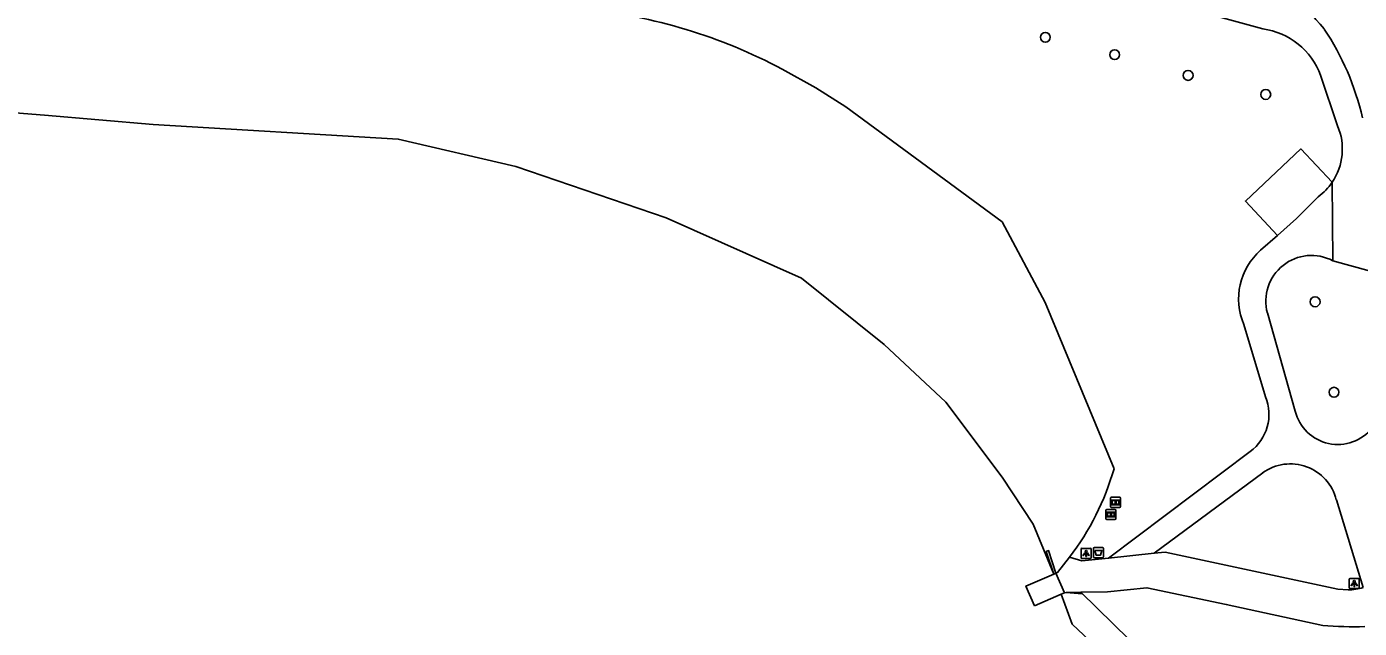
# Model space of a CAD drawing. Extents: x 161258 to 161838, y 380836 to 381727.
# Drawn here: x 161377.8 to 161509.1, y 381415 to 381474.2 of the extents above; entities that cross this region are included whole.
import ezdxf

# ---------------------------------------------------------------- set-up
doc = ezdxf.new("R2010")
doc.units = 0
for name, color, linetype in [('IMGEO_Afvalbak', 7, 'Continuous'), ('IMGEO_Boom', 7, 'Continuous'), ('IMGEO_Dek', 7, 'Continuous'), ('IMGEO_Groenvoorziening', 7, 'Continuous'), ('IMGEO_Hek', 7, 'Continuous'), ('IMGEO_Informatiebord', 7, 'Continuous'), ('IMGEO_Lichtpunt', 7, 'Continuous'), ('IMGEO_Voetpad_gesloten', 7, 'Continuous'), ('IMGEO_Walbescherming', 7, 'Continuous'), ('IMGEO_Waterloop', 7, 'Continuous')]:
    doc.layers.add(name, color=color, linetype=linetype)

msp = doc.modelspace()

# ---------------------------------------------------------------- linework, layer by layer
at = {"layer": 'IMGEO_Afvalbak'}
for p, q in [((161482.91, 381422.01), (161482.91, 381422.8)), ((161482.91, 381422.8), (161482.91, 381422.01)), ((161483.01, 381422.9), (161483.8, 381422.9)), ((161483.8, 381422.9), (161483.01, 381422.9)), ((161483.9, 381422.8), (161483.9, 381422.01)), ((161483.9, 381422.01), (161483.9, 381422.8)), ((161483.8, 381421.91), (161483.01, 381421.91)), ((161483.01, 381421.91), (161483.8, 381421.91))]:
    msp.add_line(p, q, dxfattribs=at)
msp.add_lwpolyline([(161483.05, 381422.62), (161483.75, 381422.62), (161483.6, 381422.15), (161483.2, 381422.15), (161483.05, 381422.62)], dxfattribs=at)
for centre, start, end in [((161483.01, 381422.8), 90, 180), ((161483.01, 381422.8), 90, 180), ((161483.8, 381422.8), 0, 90), ((161483.8, 381422.8), 360, 90), ((161483.01, 381422.01), 180, 270), ((161483.01, 381422.01), 180, 270), ((161483.8, 381422.01), 270, 0), ((161483.8, 381422.01), 270, 0)]:
    msp.add_arc(centre, 0.1, start, end, dxfattribs=at)
at = {"layer": 'IMGEO_Boom'}
for centre in [(161478.18, 381473.15), (161485.01, 381471.44), (161492.25, 381469.4), (161499.9, 381467.52), (161504.77, 381447.11), (161506.63, 381438.2)]:
    msp.add_circle(centre, 0.489, dxfattribs=at)
at = {"layer": 'IMGEO_Dek'}
msp.add_lwpolyline([(161477.11, 381417.18), (161479.74, 381418.32), (161479.89, 381418.38), (161480.08, 381418.46), (161479.21, 381420.37), (161479.02, 381420.29), (161476.26, 381419.11)], close=True, dxfattribs=at)
at = {"layer": 'IMGEO_Groenvoorziening'}
for points in [[(161452.24, 381470.02), (161455.55, 381468.16), (161458.52, 381466.3), (161473.93, 381454.97), (161478.17, 381447.05), (161484.96, 381430.67)], [(161501.05, 381453.64), (161497.9, 381457.02), (161503.37, 381462.16), (161506.45, 381458.88)], [(161479.02, 381420.29), (161478.26, 381422.53), (161478.49, 381422.61), (161479.21, 381420.37)], [(161495.97, 381177.76), (161496.9, 381186.45), (161502.47, 381198.46), (161513.23, 381211.69), (161518.52, 381221.89), (161534.86, 381256.72), (161540.89, 381275.61), (161542.62, 381284.23), (161540.76, 381303.16), (161535.96, 381313.25), (161519.97, 381345.89), (161501.65, 381392.7), (161489.62, 381410.73), (161481.67, 381418.5)]]:
    msp.add_lwpolyline(points, dxfattribs=at)
for centre, radius, start, end in [((161427.61, 381423.7), 52.46, 62, 84.368), ((161459.09, 381438.21), 26.94, 322.8808, 343.7475)]:
    msp.add_arc(centre, radius, start, end, dxfattribs=at)
at = {"layer": 'IMGEO_Hek'}
for points in [[(161480.57, 381421.95), (161479.39, 381420.44)], [(161476.26, 381419.11), (161479.02, 381420.29)], [(161479.02, 381420.29), (161479.21, 381420.37)], [(161479.39, 381420.44), (161479.21, 381420.37)], [(161480.08, 381418.46), (161479.89, 381418.38)], [(161480.08, 381418.46), (161480.23, 381418.47)], [(161480.23, 381418.47), (161481.81, 381418.36)], [(161479.74, 381418.32), (161477.11, 381417.18)], [(161479.74, 381418.32), (161479.89, 381418.38)]]:
    msp.add_lwpolyline(points, dxfattribs=at)
at = {"layer": 'IMGEO_Informatiebord'}
for p, q in [((161484.61, 381426.96), (161484.61, 381427.76)), ((161484.61, 381427.76), (161484.61, 381426.96)), ((161484.71, 381427.86), (161485.49, 381427.86)), ((161485.49, 381427.86), (161484.71, 381427.86)), ((161485.59, 381427.76), (161485.59, 381426.96)), ((161485.59, 381426.96), (161485.59, 381427.76)), ((161484.15, 381425.76), (161484.15, 381426.56)), ((161484.15, 381426.56), (161484.15, 381425.76)), ((161484.25, 381426.66), (161485.04, 381426.66)), ((161485.04, 381426.66), (161484.25, 381426.66)), ((161485.49, 381426.86), (161484.71, 381426.86)), ((161484.71, 381426.86), (161485.49, 381426.86)), ((161485.14, 381426.56), (161485.14, 381425.76)), ((161485.14, 381425.76), (161485.14, 381426.56)), ((161485.04, 381425.66), (161484.25, 381425.66)), ((161484.25, 381425.66), (161485.04, 381425.66))]:
    msp.add_line(p, q, dxfattribs=at)
for points in [[(161484.71, 381427.59), (161485.49, 381427.59), (161485.49, 381427.13), (161484.71, 381427.13), (161484.71, 381427.59)], [(161484.25, 381426.4), (161485.04, 381426.4), (161485.04, 381425.93), (161484.25, 381425.93), (161484.25, 381426.4)], [(161484.32, 381426.33), (161484.32, 381426), (161484.59, 381426), (161484.59, 381426.21), (161484.7, 381426.21), (161484.7, 381426), (161484.97, 381426), (161484.97, 381426.33), (161484.7, 381426.33), (161484.7, 381426.25), (161484.59, 381426.25), (161484.59, 381426.33), (161484.32, 381426.33)], [(161484.77, 381427.53), (161484.77, 381427.19), (161485.05, 381427.19), (161485.05, 381427.41), (161485.15, 381427.41), (161485.15, 381427.19), (161485.43, 381427.19), (161485.43, 381427.53), (161485.15, 381427.53), (161485.15, 381427.45), (161485.05, 381427.45), (161485.05, 381427.53), (161484.77, 381427.53)]]:
    msp.add_lwpolyline(points, dxfattribs=at)
for centre, start, end in [((161484.71, 381427.76), 90, 180), ((161484.71, 381427.76), 90, 180), ((161485.49, 381427.76), 0, 90), ((161485.49, 381427.76), 360, 90), ((161484.25, 381426.56), 90, 180), ((161484.25, 381426.56), 90, 180), ((161484.71, 381426.96), 180, 270), ((161484.71, 381426.96), 180, 270), ((161485.04, 381426.56), 0, 90), ((161485.04, 381426.56), 360, 90), ((161485.49, 381426.96), 270, 0), ((161485.49, 381426.96), 270, 0), ((161484.25, 381425.76), 180, 270), ((161484.25, 381425.76), 180, 270), ((161485.04, 381425.76), 270, 0), ((161485.04, 381425.76), 270, 0)]:
    msp.add_arc(centre, 0.1, start, end, dxfattribs=at)
at = {"layer": 'IMGEO_Lichtpunt'}
for p, q in [((161481.7, 381422.74), (161481.7, 381421.93)), ((161481.7, 381422.74), (161481.7, 381421.93)), ((161482.6, 381422.83), (161481.79, 381422.83)), ((161482.6, 381422.83), (161481.79, 381422.83)), ((161482.69, 381421.93), (161482.69, 381422.74)), ((161482.69, 381421.93), (161482.69, 381422.74)), ((161481.79, 381421.83), (161482.6, 381421.83)), ((161481.79, 381421.83), (161482.6, 381421.83)), ((161508.13, 381419.77), (161508.13, 381418.97)), ((161508.13, 381419.77), (161508.13, 381418.97)), ((161509.03, 381419.87), (161508.22, 381419.87)), ((161509.03, 381419.87), (161508.22, 381419.87)), ((161509.12, 381418.97), (161509.12, 381419.77)), ((161509.12, 381418.97), (161509.12, 381419.77)), ((161508.22, 381418.87), (161509.03, 381418.87)), ((161508.22, 381418.87), (161509.03, 381418.87))]:
    msp.add_line(p, q, dxfattribs=at)
for points in [[(161482.07, 381422.4), (161482.11, 381422.37), (161481.92, 381422.11), (161481.88, 381422.14), (161482.07, 381422.4)], [(161482.17, 381422.35), (161482.22, 381422.35), (161482.22, 381422.03), (161482.17, 381422.03), (161482.17, 381422.35)], [(161482.28, 381422.37), (161482.32, 381422.4), (161482.51, 381422.14), (161482.47, 381422.11), (161482.28, 381422.37)], [(161508.5, 381419.44), (161508.54, 381419.41), (161508.35, 381419.15), (161508.31, 381419.17), (161508.5, 381419.44)], [(161508.6, 381419.39), (161508.65, 381419.39), (161508.65, 381419.07), (161508.6, 381419.07), (161508.6, 381419.39)], [(161508.71, 381419.41), (161508.75, 381419.44), (161508.94, 381419.17), (161508.9, 381419.15), (161508.71, 381419.41)]]:
    msp.add_lwpolyline(points, dxfattribs=at)
for centre in [(161482.2, 381422.53), (161508.63, 381419.57)]:
    msp.add_circle(centre, 0.0994, dxfattribs=at)
for centre, start, end in [((161481.79, 381422.74), 90, 180), ((161481.79, 381422.74), 90, 180), ((161482.6, 381422.74), 0, 90), ((161482.6, 381422.74), 0, 90), ((161481.79, 381421.93), 180, 270), ((161481.79, 381421.93), 180, 270), ((161482.6, 381421.93), 270, 0), ((161482.6, 381421.93), 270, 360), ((161508.22, 381419.77), 90, 180), ((161508.22, 381419.77), 90, 180), ((161509.03, 381419.77), 0, 90), ((161509.03, 381419.77), 0, 90), ((161508.22, 381418.97), 180, 270), ((161508.22, 381418.97), 180, 270), ((161509.03, 381418.97), 270, 0), ((161509.03, 381418.97), 270, 360)]:
    msp.add_arc(centre, 0.0946, start, end, dxfattribs=at)
at = {"layer": 'IMGEO_Voetpad_gesloten'}
for points in [[(161499.61, 381473.97), (161493.11, 381475.77)], [(161506.98, 381464.42), (161505.31, 381469.41)], [(161506.45, 381458.88), (161506.51, 381451.15)], [(161505.08, 381457.45), (161502.94, 381455.31), (161501.05, 381453.64)], [(161499.4, 381452.18), (161501.05, 381453.64)], [(161506.51, 381451.15), (161515.6, 381448.65)], [(161502.8, 381436.33), (161500.07, 381446.01)], [(161499.87, 381437.74), (161497.75, 381444.86)], [(161484.4, 381421.86), (161498.36, 381432.37)], [(161488.92, 381422.34), (161499.6, 381430.25)], [(161506.86, 381427.61), (161509.49, 381418.97)], [(161484.4, 381421.86), (161488.92, 381422.34)], [(161488.92, 381422.34), (161489.99, 381422.45), (161506.99, 381418.82), (161508.02, 381418.75)], [(161479.21, 381420.37), (161479.39, 381420.44), (161480.57, 381421.95)], [(161480.57, 381421.95), (161481.79, 381421.61), (161484.4, 381421.86)], [(161479.21, 381420.37), (161480.08, 381418.46)], [(161481.67, 381418.5), (161480.23, 381418.47), (161480.08, 381418.46)], [(161505.52, 381415.22), (161496, 381417.31), (161488.19, 381418.95), (161484.29, 381418.56), (161481.67, 381418.5)]]:
    msp.add_lwpolyline(points, dxfattribs=at)
for centre, radius, start, end in [((161521.65, 381488.87), 21.85, 196.939, 222.9867), ((161498.68, 381466.96), 7.07, 20.2485, 82.4417), ((161483.65, 381459.31), 26.45, 12.9278, 33.6497), ((161501.61, 381462.14), 5.84, 326.0029, 22.9711), ((161501.63, 381462.12), 5.81, 306.4186, 326.0748), ((161503.55, 381447.4), 6.33, 131.0012, 203.6064), ((161504.41, 381447.17), 4.5, 62.1418, 195.041), ((161495.7, 381436.02), 4.52, 306.1268, 22.4954), ((161507.01, 381437.4), 4.34, 194.1953, 321.4084), ((161502.34, 381426.5), 4.65, 13.7399, 126.2369), ((161507.94, 381424.22), 5.48, 270.8435, 286.5029), ((161508.49, 381453.9), 38.79, 265.6037, 271.7517)]:
    msp.add_arc(centre, radius, start, end, dxfattribs=at)
at = {"layer": 'IMGEO_Walbescherming'}
msp.add_lwpolyline([(161479.02, 381420.29), (161476.98, 381425.2), (161473.92, 381429.85), (161468.37, 381437.21), (161462.31, 381442.9), (161454.13, 381449.44), (161440.82, 381455.38), (161425.98, 381460.43), (161414.4, 381463.13), (161390.25, 381464.55), (161379.54, 381465.5), (161373.32, 381465.97)], dxfattribs=at)
at = {"layer": 'IMGEO_Waterloop'}
for points in [[(161479.02, 381420.29), (161476.98, 381425.2), (161473.92, 381429.85), (161468.37, 381437.21), (161462.31, 381442.9), (161454.13, 381449.44), (161440.82, 381455.38), (161425.98, 381460.43), (161414.4, 381463.13), (161390.25, 381464.55), (161379.54, 381465.5), (161373.32, 381465.97)], [(161486.82, 381405.75), (161483.1, 381413.23), (161480.81, 381415.38), (161479.74, 381418.32)]]:
    msp.add_lwpolyline(points, dxfattribs=at)

doc.saveas('drawing.dxf')
